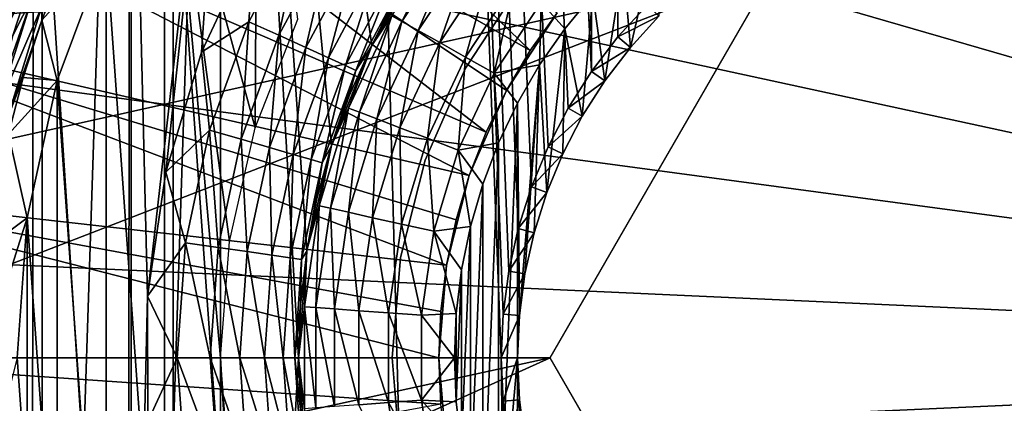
# Model space of a CAD drawing. Header units: millimetres. Extents: x -60 to 60, y -60 to 60.
# Tile 313 of 367: x 48.86 to 52.01, y -0.15 to 1.08. Entities that reach past the tile are written whole.
import ezdxf

# ---------------------------------------------------------------- set-up
doc = ezdxf.new("R2010")
doc.units = ezdxf.units.MM
doc.header["$LTSCALE"] = 81.481481
for name, color, linetype in [('142', 7, 'CONTINUOUS'), ('143', 7, 'CONTINUOUS'), ('144', 7, 'CONTINUOUS'), ('191', 7, 'CONTINUOUS'), ('194', 7, 'CONTINUOUS'), ('209', 7, 'CONTINUOUS'), ('210', 7, 'CONTINUOUS'), ('229', 7, 'CONTINUOUS'), ('232', 7, 'CONTINUOUS'), ('236', 7, 'CONTINUOUS'), ('241', 7, 'CONTINUOUS'), ('246', 7, 'CONTINUOUS'), ('292', 7, 'CONTINUOUS'), ('293', 7, 'CONTINUOUS'), ('3', 7, 'CONTINUOUS'), ('324', 7, 'CONTINUOUS'), ('325', 7, 'CONTINUOUS'), ('326', 7, 'CONTINUOUS'), ('327', 7, 'CONTINUOUS'), ('328', 7, 'CONTINUOUS'), ('330', 7, 'CONTINUOUS'), ('331', 7, 'CONTINUOUS'), ('87', 7, 'CONTINUOUS')]:
    doc.layers.add(name, color=color, linetype=linetype)

msp = doc.modelspace()

# ---------------------------------------------------------------- linework, layer by layer
at = {"layer": '142', "color": 7, "linetype": 'Continuous', "true_color": 0xf5f5f5}
for points in [[(49.6177, 2.0643, 16.8), (49.3482, 1.7042, 16.8), (49.6111, 0.7369, 16.8), (49.6177, 2.0643, 16.8)], [(49.7476, 1.0847, 16.8), (49.6177, 2.0643, 16.8), (49.6111, 0.7369, 16.8), (49.7476, 1.0847, 16.8)], [(49.1326, 1.3095, 16.8), (49.3482, -1.7042, 16.8), (49.3482, 1.7042, 16.8), (49.1326, 1.3095, 16.8)], [(49.6111, 0.7369, 16.8), (49.3482, 1.7042, 16.8), (49.5279, 0.3726, 16.8), (49.6111, 0.7369, 16.8)], [(49.5279, 0.3726, 16.8), (49.3482, 1.7042, 16.8), (49.5, 0, 16.8), (49.5279, 0.3726, 16.8)], [(49.3482, 1.7042, 16.8), (49.6177, -2.0643, 16.8), (49.5, 0, 16.8), (49.3482, 1.7042, 16.8)], [(49.3482, -1.7042, 16.8), (49.6177, -2.0643, 16.8), (49.3482, 1.7042, 16.8), (49.3482, -1.7042, 16.8)], [(48.9755, 0.8881, 16.8), (49.1326, -1.3095, 16.8), (49.1326, 1.3095, 16.8), (48.9755, 0.8881, 16.8)], [(49.1326, -1.3095, 16.8), (49.3482, -1.7042, 16.8), (49.1326, 1.3095, 16.8), (49.1326, -1.3095, 16.8)], [(48.8799, 0.4486, 16.8), (48.9755, -0.8881, 16.8), (48.9755, 0.8881, 16.8), (48.8799, 0.4486, 16.8)], [(48.9755, -0.8881, 16.8), (49.1326, -1.3095, 16.8), (48.9755, 0.8881, 16.8), (48.9755, -0.8881, 16.8)], [(48.8478, 0, 16.8), (48.8799, -0.4486, 16.8), (48.8799, 0.4486, 16.8), (48.8478, 0, 16.8)], [(48.8799, -0.4486, 16.8), (48.9755, -0.8881, 16.8), (48.8799, 0.4486, 16.8), (48.8799, -0.4486, 16.8)], [(49.5, 0, 16.8), (49.6177, -2.0643, 16.8), (49.5279, -0.3726, 16.8), (49.5, 0, 16.8)]]:
    msp.add_3dface(points, dxfattribs=at)
at = {"layer": '143', "color": 7, "linetype": 'Continuous', "true_color": 0xf5f5f5}
for points in [[(48.927, 1.0822, 13.7706), (49.1326, 1.3095, 16.8), (49.0002, 1.2674, 13.8121), (48.927, 1.0822, 13.7706)], [(48.9755, 0.8881, 16.8), (49.1326, 1.3095, 16.8), (48.927, 1.0822, 13.7706), (48.9755, 0.8881, 16.8)], [(48.8668, 0.8979, 13.7342), (48.9755, 0.8881, 16.8), (48.927, 1.0822, 13.7706), (48.8668, 0.8979, 13.7342)], [(48.8192, 0.716, 13.7037), (48.9755, 0.8881, 16.8), (48.8668, 0.8979, 13.7342), (48.8192, 0.716, 13.7037)], [(48.8799, 0.4486, 16.8), (48.9755, 0.8881, 16.8), (48.8192, 0.716, 13.7037), (48.8799, 0.4486, 16.8)], [(48.7578, 0.3573, 13.6617), (48.8799, 0.4486, 16.8), (48.8192, 0.716, 13.7037), (48.7578, 0.3573, 13.6617)], [(48.8478, 0, 16.8), (48.8799, 0.4486, 16.8), (48.7377, 0, 13.6472), (48.8478, 0, 16.8)], [(48.7377, 0, 13.6472), (48.8799, 0.4486, 16.8), (48.7578, 0.3573, 13.6617), (48.7377, 0, 13.6472)]]:
    msp.add_3dface(points, dxfattribs=at)
at = {"layer": '144', "color": 7, "linetype": 'Continuous', "true_color": 0xf5f5f5}
msp.add_3dface([(48.8799, -0.4486, 16.8), (48.8478, 0, 16.8), (48.7574, -0.3533, 13.6614), (48.8799, -0.4486, 16.8)], dxfattribs=at)
at = {"layer": '191', "color": 7, "linetype": 'Continuous', "true_color": 0xf5f5f5}
for points in [[(48.6932, 0.936, 13.2089), (48.9051, 1.5255, 13.3939), (48.8492, 1.5436, 13.2089), (48.6932, 0.936, 13.2089)], [(48.751, 0.925, 13.3939), (48.9051, 1.5255, 13.3939), (48.6932, 0.936, 13.2089), (48.751, 0.925, 13.3939)], [(48.751, 0.925, 13.3939), (48.9696, 1.4195, 13.5639), (48.9051, 1.5255, 13.3939), (48.751, 0.925, 13.3939)], [(48.903, 1.2469, 13.5388), (48.9696, 1.4195, 13.5639), (48.751, 0.925, 13.3939), (48.903, 1.2469, 13.5388)], [(48.8336, 1.0329, 13.5108), (48.903, 1.2469, 13.5388), (48.751, 0.925, 13.3939), (48.8336, 1.0329, 13.5108)]]:
    msp.add_3dface(points, dxfattribs=at)
at = {"layer": '194', "color": 7, "linetype": 'Continuous', "true_color": 0xf5f5f5}
for points in [[(48.927, 1.0822, 13.7706), (49.0002, 1.2674, 13.8121), (48.9252, 1.1232, 13.6683), (48.927, 1.0822, 13.7706)], [(48.903, 1.2469, 13.5388), (48.8336, 1.0329, 13.5108), (48.8972, 1.1597, 13.5688), (48.903, 1.2469, 13.5388)], [(48.8972, 1.1597, 13.5688), (48.7789, 0.8219, 13.4871), (48.7811, 0.7913, 13.5008), (48.8972, 1.1597, 13.5688)], [(48.8336, 1.0329, 13.5108), (48.7789, 0.8219, 13.4871), (48.8972, 1.1597, 13.5688), (48.8336, 1.0329, 13.5108)], [(48.8972, 1.1597, 13.5688), (48.7811, 0.7913, 13.5008), (48.9252, 1.1232, 13.6683), (48.8972, 1.1597, 13.5688)], [(48.9252, 1.1232, 13.6683), (48.7811, 0.7913, 13.5008), (48.8139, 0.7616, 13.6012), (48.9252, 1.1232, 13.6683)], [(48.927, 1.0822, 13.7706), (48.9252, 1.1232, 13.6683), (48.8139, 0.7616, 13.6012), (48.927, 1.0822, 13.7706)], [(48.8668, 0.8979, 13.7342), (48.927, 1.0822, 13.7706), (48.8139, 0.7616, 13.6012), (48.8668, 0.8979, 13.7342)], [(48.8192, 0.716, 13.7037), (48.8668, 0.8979, 13.7342), (48.8139, 0.7616, 13.6012), (48.8192, 0.716, 13.7037)]]:
    msp.add_3dface(points, dxfattribs=at)
at = {"layer": '209', "color": 151, "linetype": 'Continuous', "true_color": 0x7dbfed}
for points in [[(47.7624, 31.017, 28.5), (49.3203, -28.4747, 28.5), (49.3203, 28.4747, 28.5), (47.7624, 31.017, 28.5)], [(47.7624, -31.017, 28.5), (49.3203, -28.4747, 28.5), (47.7624, 31.017, 28.5), (47.7624, -31.017, 28.5)], [(50.4061, 0.1394, 28.5), (50.4243, 0.2778, 28.5), (49.3203, 28.4747, 28.5), (50.4061, 0.1394, 28.5)], [(50.4243, 0.2778, 28.5), (50.4545, 0.4141, 28.5), (49.3203, 28.4747, 28.5), (50.4243, 0.2778, 28.5)], [(50.4545, 0.4141, 28.5), (50.4965, 0.5472, 28.5), (49.3203, 28.4747, 28.5), (50.4545, 0.4141, 28.5)], [(50.4965, 0.5472, 28.5), (50.5499, 0.6762, 28.5), (49.3203, 28.4747, 28.5), (50.4965, 0.5472, 28.5)], [(50.5499, 0.6762, 28.5), (50.6144, 0.8, 28.5), (49.3203, 28.4747, 28.5), (50.5499, 0.6762, 28.5)], [(49.3203, 28.4747, 28.5), (50.6894, 0.9177, 28.5), (50.7429, 25.8545, 28.5), (49.3203, 28.4747, 28.5)], [(50.6144, 0.8, 28.5), (50.6894, 0.9177, 28.5), (49.3203, 28.4747, 28.5), (50.6144, 0.8, 28.5)], [(49.3203, -28.4747, 28.5), (50.7429, -25.8545, 28.5), (49.3203, 28.4747, 28.5), (49.3203, -28.4747, 28.5)], [(50.7429, -25.8545, 28.5), (50.4, 0, 28.5), (49.3203, 28.4747, 28.5), (50.7429, -25.8545, 28.5)], [(50.4, 0, 28.5), (50.4061, 0.1394, 28.5), (49.3203, 28.4747, 28.5), (50.4, 0, 28.5)], [(50.6894, 0.9177, 28.5), (50.7743, 1.0285, 28.5), (50.7429, 25.8545, 28.5), (50.6894, 0.9177, 28.5)], [(50.7743, 1.0285, 28.5), (50.8686, 1.1314, 28.5), (50.7429, 25.8545, 28.5), (50.7743, 1.0285, 28.5)], [(50.4061, -0.1394, 28.5), (50.4, 0, 28.5), (50.7429, -25.8545, 28.5), (50.4061, -0.1394, 28.5)], [(50.4243, -0.2778, 28.5), (50.4061, -0.1394, 28.5), (50.7429, -25.8545, 28.5), (50.4243, -0.2778, 28.5)]]:
    msp.add_3dface(points, dxfattribs=at)
at = {"layer": '210', "color": 151, "linetype": 'Continuous', "true_color": 0x7dbfed}
for points in [[(50.8975, 1.359, 25.5), (50.8144, 0.9948, 25.5), (50.7914, 1.2656, 25.5), (50.8975, 1.359, 25.5)], [(50.9057, 1.0943, 25.5), (50.8144, 0.9948, 25.5), (50.8975, 1.359, 25.5), (50.9057, 1.0943, 25.5)], [(50.7914, 1.2656, 25.5), (50.7322, 0.8877, 25.5), (50.6931, 1.1638, 25.5), (50.7914, 1.2656, 25.5)], [(50.8144, 0.9948, 25.5), (50.7322, 0.8877, 25.5), (50.7914, 1.2656, 25.5), (50.8144, 0.9948, 25.5)], [(50.6931, 1.1638, 25.5), (50.6597, 0.7738, 25.5), (50.6034, 1.0545, 25.5), (50.6931, 1.1638, 25.5)], [(50.7322, 0.8877, 25.5), (50.6597, 0.7738, 25.5), (50.6931, 1.1638, 25.5), (50.7322, 0.8877, 25.5)], [(50.6034, 1.0545, 25.5), (50.5457, 0.5293, 25.5), (50.5228, 0.9383, 25.5), (50.6034, 1.0545, 25.5)], [(50.5974, 0.654, 25.5), (50.5457, 0.5293, 25.5), (50.6034, 1.0545, 25.5), (50.5974, 0.654, 25.5)], [(50.6597, 0.7738, 25.5), (50.5974, 0.654, 25.5), (50.6034, 1.0545, 25.5), (50.6597, 0.7738, 25.5)], [(50.5228, 0.9383, 25.5), (50.4583, 0.1349, 25.5), (50.4519, 0.8159, 25.5), (50.5228, 0.9383, 25.5)], [(50.4759, 0.2687, 25.5), (50.4583, 0.1349, 25.5), (50.5228, 0.9383, 25.5), (50.4759, 0.2687, 25.5)], [(50.5051, 0.4005, 25.5), (50.4759, 0.2687, 25.5), (50.5228, 0.9383, 25.5), (50.5051, 0.4005, 25.5)], [(50.5457, 0.5293, 25.5), (50.5051, 0.4005, 25.5), (50.5228, 0.9383, 25.5), (50.5457, 0.5293, 25.5)], [(50.4519, 0.8159, 25.5), (50.4519, 0, 25.5), (50.391, -0.6883, 25.5), (50.4519, 0.8159, 25.5)], [(50.391, 0.6883, 25.5), (50.4519, 0.8159, 25.5), (50.391, -0.6883, 25.5), (50.391, 0.6883, 25.5)], [(50.4519, 0.8159, 25.5), (50.4524, 0, 25.5), (50.4519, 0, 25.5), (50.4519, 0.8159, 25.5)], [(50.4583, 0.1349, 25.5), (50.4524, 0, 25.5), (50.4519, 0.8159, 25.5), (50.4583, 0.1349, 25.5)], [(50.3407, -0.5561, 25.5), (50.391, 0.6883, 25.5), (50.391, -0.6883, 25.5), (50.3407, -0.5561, 25.5)], [(50.3407, 0.5561, 25.5), (50.391, 0.6883, 25.5), (50.3407, -0.5561, 25.5), (50.3407, 0.5561, 25.5)], [(50.3012, 0.4203, 25.5), (50.3407, 0.5561, 25.5), (50.3012, -0.4203, 25.5), (50.3012, 0.4203, 25.5)], [(50.3012, -0.4203, 25.5), (50.3407, 0.5561, 25.5), (50.3407, -0.5561, 25.5), (50.3012, -0.4203, 25.5)], [(50.2728, -0.2817, 25.5), (50.3012, 0.4203, 25.5), (50.3012, -0.4203, 25.5), (50.2728, -0.2817, 25.5)], [(50.2728, 0.2817, 25.5), (50.3012, 0.4203, 25.5), (50.2728, -0.2817, 25.5), (50.2728, 0.2817, 25.5)], [(50.2557, -0.1413, 25.5), (50.2728, 0.2817, 25.5), (50.2728, -0.2817, 25.5), (50.2557, -0.1413, 25.5)], [(50.2557, 0.1413, 25.5), (50.2728, 0.2817, 25.5), (50.2557, -0.1413, 25.5), (50.2557, 0.1413, 25.5)], [(50.25, 0, 25.5), (50.2557, 0.1413, 25.5), (50.2557, -0.1413, 25.5), (50.25, 0, 25.5)], [(50.4519, -0.8159, 25.5), (50.391, -0.6883, 25.5), (50.4519, 0, 25.5), (50.4519, -0.8159, 25.5)], [(50.4519, -0.8159, 25.5), (50.4519, 0, 25.5), (50.4524, 0, 25.5), (50.4519, -0.8159, 25.5)], [(50.4524, 0, 25.5), (50.4583, -0.1349, 25.5), (50.4519, -0.8159, 25.5), (50.4524, 0, 25.5)], [(50.4583, -0.1349, 25.5), (50.4759, -0.2687, 25.5), (50.4519, -0.8159, 25.5), (50.4583, -0.1349, 25.5)]]:
    msp.add_3dface(points, dxfattribs=at)
at = {"layer": '229', "color": 151, "linetype": 'Continuous', "true_color": 0x7dbfed}
for points in [[(48.9277, -4.3483, 17.3), (49.2134, 4.3764, 17.3), (49.2134, -4.3764, 17.3), (48.9277, -4.3483, 17.3)], [(48.9277, 4.3483, 17.3), (49.2134, 4.3764, 17.3), (48.9277, -4.3483, 17.3), (48.9277, 4.3483, 17.3)], [(49.2134, -4.3764, 17.3), (49.5, 4.3858, 17.3), (49.5, -4.3858, 17.3), (49.2134, -4.3764, 17.3)], [(49.2134, 4.3764, 17.3), (49.5, 4.3858, 17.3), (49.2134, -4.3764, 17.3), (49.2134, 4.3764, 17.3)], [(49.9846, 1.0004, 17.3), (49.5, 4.3858, 17.3), (50.1614, 1.297, 17.3), (49.9846, 1.0004, 17.3)], [(49.8553, 0.6803, 17.3), (49.5, 4.3858, 17.3), (49.9846, 1.0004, 17.3), (49.8553, 0.6803, 17.3)], [(49.7765, 0.3442, 17.3), (49.5, 4.3858, 17.3), (49.8553, 0.6803, 17.3), (49.7765, 0.3442, 17.3)], [(49.75, 0, 17.3), (49.5, 4.3858, 17.3), (49.7765, 0.3442, 17.3), (49.75, 0, 17.3)], [(49.5, -4.3858, 17.3), (49.5, 4.3858, 17.3), (49.75, 0, 17.3), (49.5, -4.3858, 17.3)], [(48.6446, -4.3016, 17.3), (48.9277, 4.3483, 17.3), (48.9277, -4.3483, 17.3), (48.6446, -4.3016, 17.3)], [(48.6446, 4.3016, 17.3), (48.9277, 4.3483, 17.3), (48.6446, -4.3016, 17.3), (48.6446, 4.3016, 17.3)], [(49.7765, -0.3442, 17.3), (49.5, -4.3858, 17.3), (49.75, 0, 17.3), (49.7765, -0.3442, 17.3)]]:
    msp.add_3dface(points, dxfattribs=at)
at = {"layer": '232', "color": 151, "linetype": 'Continuous', "true_color": 0x7dbfed}
for points in [[(49.9846, 1.0004, 25), (50.1589, 1.2934, 23.5634), (50.1614, 1.297, 25), (49.9846, 1.0004, 25)], [(49.9846, 1.0004, 17.3), (50.1614, 1.297, 17.3), (49.9846, 1.0004, 18.9358), (49.9846, 1.0004, 17.3)], [(49.9846, 1.0004, 18.9358), (50.1614, 1.297, 17.3), (50.1614, 1.297, 18.9358), (49.9846, 1.0004, 18.9358)], [(50.0652, 1.1485, 23.5614), (50.1589, 1.2934, 23.5634), (49.9846, 1.0004, 25), (50.0652, 1.1485, 23.5614)], [(49.9829, 0.9969, 23.5596), (50.0652, 1.1485, 23.5614), (49.9846, 1.0004, 25), (49.9829, 0.9969, 23.5596)], [(49.8553, 0.6803, 25), (49.9829, 0.9969, 23.5596), (49.9846, 1.0004, 25), (49.8553, 0.6803, 25)], [(49.8553, 0.6803, 17.3), (49.9846, 1.0004, 17.3), (49.8553, 0.6803, 18.9358), (49.8553, 0.6803, 17.3)], [(49.8553, 0.6803, 18.9358), (49.9846, 1.0004, 17.3), (49.9846, 1.0004, 18.9358), (49.8553, 0.6803, 18.9358)], [(49.9124, 0.8394, 23.5581), (49.9829, 0.9969, 23.5596), (49.8553, 0.6803, 25), (49.9124, 0.8394, 23.5581)], [(49.8542, 0.6769, 23.5569), (49.9124, 0.8394, 23.5581), (49.8553, 0.6803, 25), (49.8542, 0.6769, 23.5569)], [(49.7765, 0.3442, 25), (49.8542, 0.6769, 23.5569), (49.8553, 0.6803, 25), (49.7765, 0.3442, 25)], [(49.7765, 0.3442, 17.3), (49.8553, 0.6803, 17.3), (49.7765, 0.3442, 18.9358), (49.7765, 0.3442, 17.3)], [(49.7765, 0.3442, 18.9358), (49.8553, 0.6803, 17.3), (49.8553, 0.6803, 18.9358), (49.7765, 0.3442, 18.9358)], [(49.8087, 0.5105, 23.5559), (49.8542, 0.6769, 23.5569), (49.7765, 0.3442, 25), (49.8087, 0.5105, 23.5559)], [(49.776, 0.3411, 23.5552), (49.8087, 0.5105, 23.5559), (49.7765, 0.3442, 25), (49.776, 0.3411, 23.5552)], [(49.75, 0, 25), (49.776, 0.3411, 23.5552), (49.7765, 0.3442, 25), (49.75, 0, 25)], [(49.75, 0, 17.3), (49.7765, 0.3442, 17.3), (49.75, 0, 18.9358), (49.75, 0, 17.3)], [(49.75, 0, 18.9358), (49.7765, 0.3442, 17.3), (49.7765, 0.3442, 18.9358), (49.75, 0, 18.9358)], [(49.7564, 0.1697, 23.5548), (49.776, 0.3411, 23.5552), (49.75, 0, 25), (49.7564, 0.1697, 23.5548)], [(49.75, -0.0028, 23.5547), (49.7564, 0.1697, 23.5548), (49.75, 0, 25), (49.75, -0.0028, 23.5547)], [(49.7765, -0.3442, 25), (49.75, -0.0028, 23.5547), (49.75, 0, 25), (49.7765, -0.3442, 25)], [(49.7765, -0.3442, 17.3), (49.75, 0, 17.3), (49.7765, -0.3442, 18.9358), (49.7765, -0.3442, 17.3)], [(49.7765, -0.3442, 18.9358), (49.75, 0, 17.3), (49.75, 0, 18.9358), (49.7765, -0.3442, 18.9358)], [(49.7568, -0.1752, 23.5548), (49.75, -0.0028, 23.5547), (49.7765, -0.3442, 25), (49.7568, -0.1752, 23.5548)]]:
    msp.add_3dface(points, dxfattribs=at)
at = {"layer": '236', "color": 151, "linetype": 'Continuous', "true_color": 0x7dbfed}
for points in [[(49.2092, 2.5145, 23.0539), (49.5683, 2.8621, 23.0601), (49.2658, 0.1974, 23.0549), (49.2092, 2.5145, 23.0539)], [(49.2658, 0.1974, 23.0549), (49.5683, 2.8621, 23.0601), (49.3238, 0.5946, 23.0559), (49.2658, 0.1974, 23.0549)], [(49.3238, 0.5946, 23.0559), (49.5683, 2.8621, 23.0601), (49.4389, 0.9791, 23.0579), (49.3238, 0.5946, 23.0559)], [(49.4389, 0.9791, 23.0579), (49.5683, 2.8621, 23.0601), (49.6089, 1.3428, 23.0609), (49.4389, 0.9791, 23.0579)], [(48.8995, 2.1221, 23.0485), (49.2092, 2.5145, 23.0539), (49.2027, -2.5072, 23.0538), (48.8995, 2.1221, 23.0485)], [(49.2027, -2.5072, 23.0538), (49.2092, 2.5145, 23.0539), (49.2658, 0.1974, 23.0549), (49.2027, -2.5072, 23.0538)], [(48.6447, 1.6921, 23.044), (48.8995, 2.1221, 23.0485), (48.894, -2.1141, 23.0484), (48.6447, 1.6921, 23.044)], [(48.894, -2.1141, 23.0484), (48.8995, 2.1221, 23.0485), (49.2027, -2.5072, 23.0538), (48.894, -2.1141, 23.0484)], [(48.6403, -1.6834, 23.0439), (48.6447, 1.6921, 23.044), (48.894, -2.1141, 23.0484), (48.6403, -1.6834, 23.0439)], [(49.2663, -0.2041, 23.0549), (49.2027, -2.5072, 23.0538), (49.2658, 0.1974, 23.0549), (49.2663, -0.2041, 23.0549)]]:
    msp.add_3dface(points, dxfattribs=at)
at = {"layer": '241', "color": 151, "linetype": 'Continuous', "true_color": 0x7dbfed}
for points in [[(49.6089, 1.3428, 23.0609), (49.7644, 1.4024, 23.0744), (49.5906, 1.0766, 23.0713), (49.6089, 1.3428, 23.0609)], [(49.7644, 1.4024, 23.0744), (49.6871, 1.0334, 23.1082), (49.5906, 1.0766, 23.0713), (49.7644, 1.4024, 23.0744)], [(49.8539, 1.346, 23.1114), (49.6871, 1.0334, 23.1082), (49.7644, 1.4024, 23.0744), (49.8539, 1.346, 23.1114)], [(49.4389, 0.9791, 23.0579), (49.6089, 1.3428, 23.0609), (49.5906, 1.0766, 23.0713), (49.4389, 0.9791, 23.0579)], [(49.8539, 1.346, 23.1114), (49.7736, 0.9944, 23.1678), (49.6871, 1.0334, 23.1082), (49.8539, 1.346, 23.1114)], [(49.9341, 1.2953, 23.171), (49.7736, 0.9944, 23.1678), (49.8539, 1.346, 23.1114), (49.9341, 1.2953, 23.171)], [(49.9341, 1.2953, 23.171), (49.8457, 0.9616, 23.247), (49.7736, 0.9944, 23.1678), (49.9341, 1.2953, 23.171)], [(50.0009, 1.2527, 23.2502), (49.8457, 0.9616, 23.247), (49.9341, 1.2953, 23.171), (50.0009, 1.2527, 23.2502)], [(50.0009, 1.2527, 23.2502), (49.8999, 0.9368, 23.3419), (49.8457, 0.9616, 23.247), (50.0009, 1.2527, 23.2502)], [(50.051, 1.2203, 23.345), (49.8999, 0.9368, 23.3419), (50.0009, 1.2527, 23.2502), (50.051, 1.2203, 23.345)], [(50.051, 1.2203, 23.345), (49.9334, 0.921, 23.4476), (49.8999, 0.9368, 23.3419), (50.051, 1.2203, 23.345)], [(50.0819, 1.1999, 23.4507), (49.9334, 0.921, 23.4476), (50.051, 1.2203, 23.345), (50.0819, 1.1999, 23.4507)], [(50.0819, 1.1999, 23.4507), (49.9829, 0.9969, 23.5596), (49.9334, 0.921, 23.4476), (50.0819, 1.1999, 23.4507)], [(50.0652, 1.1485, 23.5614), (49.9829, 0.9969, 23.5596), (50.0819, 1.1999, 23.4507), (50.0652, 1.1485, 23.5614)], [(49.4389, 0.9791, 23.0579), (49.5906, 1.0766, 23.0713), (49.4639, 0.7297, 23.069), (49.4389, 0.9791, 23.0579)], [(49.5906, 1.0766, 23.0713), (49.5655, 0.7004, 23.1059), (49.4639, 0.7297, 23.069), (49.5906, 1.0766, 23.0713)], [(49.6871, 1.0334, 23.1082), (49.5655, 0.7004, 23.1059), (49.5906, 1.0766, 23.0713), (49.6871, 1.0334, 23.1082)], [(49.6871, 1.0334, 23.1082), (49.6566, 0.674, 23.1655), (49.5655, 0.7004, 23.1059), (49.6871, 1.0334, 23.1082)], [(49.7736, 0.9944, 23.1678), (49.6566, 0.674, 23.1655), (49.6871, 1.0334, 23.1082), (49.7736, 0.9944, 23.1678)], [(49.3238, 0.5946, 23.0559), (49.4389, 0.9791, 23.0579), (49.4639, 0.7297, 23.069), (49.3238, 0.5946, 23.0559)], [(49.7736, 0.9944, 23.1678), (49.7327, 0.6518, 23.2447), (49.6566, 0.674, 23.1655), (49.7736, 0.9944, 23.1678)], [(49.8457, 0.9616, 23.247), (49.7327, 0.6518, 23.2447), (49.7736, 0.9944, 23.1678), (49.8457, 0.9616, 23.247)], [(49.9829, 0.9969, 23.5596), (49.9124, 0.8394, 23.5581), (49.9334, 0.921, 23.4476), (49.9829, 0.9969, 23.5596)], [(49.8457, 0.9616, 23.247), (49.7899, 0.6349, 23.3396), (49.7327, 0.6518, 23.2447), (49.8457, 0.9616, 23.247)], [(49.8999, 0.9368, 23.3419), (49.7899, 0.6349, 23.3396), (49.8457, 0.9616, 23.247), (49.8999, 0.9368, 23.3419)], [(49.8999, 0.9368, 23.3419), (49.8253, 0.6242, 23.4453), (49.7899, 0.6349, 23.3396), (49.8999, 0.9368, 23.3419)], [(49.9334, 0.921, 23.4476), (49.8253, 0.6242, 23.4453), (49.8999, 0.9368, 23.3419), (49.9334, 0.921, 23.4476)], [(49.9334, 0.921, 23.4476), (49.8542, 0.6769, 23.5569), (49.8253, 0.6242, 23.4453), (49.9334, 0.921, 23.4476)], [(49.9124, 0.8394, 23.5581), (49.8542, 0.6769, 23.5569), (49.9334, 0.921, 23.4476), (49.9124, 0.8394, 23.5581)], [(49.3238, 0.5946, 23.0559), (49.4639, 0.7297, 23.069), (49.3868, 0.3685, 23.0676), (49.3238, 0.5946, 23.0559)], [(49.4639, 0.7297, 23.069), (49.4915, 0.3537, 23.1045), (49.3868, 0.3685, 23.0676), (49.4639, 0.7297, 23.069)], [(49.5655, 0.7004, 23.1059), (49.4915, 0.3537, 23.1045), (49.4639, 0.7297, 23.069), (49.5655, 0.7004, 23.1059)], [(49.5655, 0.7004, 23.1059), (49.5855, 0.3403, 23.1641), (49.4915, 0.3537, 23.1045), (49.5655, 0.7004, 23.1059)], [(49.6566, 0.674, 23.1655), (49.5855, 0.3403, 23.1641), (49.5655, 0.7004, 23.1059), (49.6566, 0.674, 23.1655)], [(49.6566, 0.674, 23.1655), (49.6639, 0.3291, 23.2433), (49.5855, 0.3403, 23.1641), (49.6566, 0.674, 23.1655)], [(49.7327, 0.6518, 23.2447), (49.6639, 0.3291, 23.2433), (49.6566, 0.674, 23.1655), (49.7327, 0.6518, 23.2447)], [(49.8542, 0.6769, 23.5569), (49.8087, 0.5105, 23.5559), (49.8253, 0.6242, 23.4453), (49.8542, 0.6769, 23.5569)], [(49.7327, 0.6518, 23.2447), (49.7229, 0.3206, 23.3382), (49.6639, 0.3291, 23.2433), (49.7327, 0.6518, 23.2447)], [(49.7899, 0.6349, 23.3396), (49.7229, 0.3206, 23.3382), (49.7327, 0.6518, 23.2447), (49.7899, 0.6349, 23.3396)], [(49.7899, 0.6349, 23.3396), (49.7595, 0.3152, 23.4439), (49.7229, 0.3206, 23.3382), (49.7899, 0.6349, 23.3396)], [(49.8253, 0.6242, 23.4453), (49.7595, 0.3152, 23.4439), (49.7899, 0.6349, 23.3396), (49.8253, 0.6242, 23.4453)], [(49.8253, 0.6242, 23.4453), (49.776, 0.3411, 23.5552), (49.7595, 0.3152, 23.4439), (49.8253, 0.6242, 23.4453)], [(49.8087, 0.5105, 23.5559), (49.776, 0.3411, 23.5552), (49.8253, 0.6242, 23.4453), (49.8087, 0.5105, 23.5559)], [(49.2658, 0.1974, 23.0549), (49.3238, 0.5946, 23.0559), (49.3868, 0.3685, 23.0676), (49.2658, 0.1974, 23.0549)], [(49.2658, 0.1974, 23.0549), (49.3868, 0.3685, 23.0676), (49.361, 0, 23.0671), (49.2658, 0.1974, 23.0549)], [(49.3868, 0.3685, 23.0676), (49.4667, 0, 23.1041), (49.361, 0, 23.0671), (49.3868, 0.3685, 23.0676)], [(49.4915, 0.3537, 23.1045), (49.4667, 0, 23.1041), (49.3868, 0.3685, 23.0676), (49.4915, 0.3537, 23.1045)], [(49.4915, 0.3537, 23.1045), (49.5616, 0, 23.1636), (49.4667, 0, 23.1041), (49.4915, 0.3537, 23.1045)], [(49.5855, 0.3403, 23.1641), (49.5616, 0, 23.1636), (49.4915, 0.3537, 23.1045), (49.5855, 0.3403, 23.1641)], [(49.5855, 0.3403, 23.1641), (49.6409, 0, 23.2428), (49.5616, 0, 23.1636), (49.5855, 0.3403, 23.1641)], [(49.6639, 0.3291, 23.2433), (49.6409, 0, 23.2428), (49.5855, 0.3403, 23.1641), (49.6639, 0.3291, 23.2433)], [(49.6639, 0.3291, 23.2433), (49.7005, 0, 23.3377), (49.6409, 0, 23.2428), (49.6639, 0.3291, 23.2433)], [(49.7229, 0.3206, 23.3382), (49.7005, 0, 23.3377), (49.6639, 0.3291, 23.2433), (49.7229, 0.3206, 23.3382)], [(49.7229, 0.3206, 23.3382), (49.7375, 0, 23.4434), (49.7005, 0, 23.3377), (49.7229, 0.3206, 23.3382)], [(49.7595, 0.3152, 23.4439), (49.7375, 0, 23.4434), (49.7229, 0.3206, 23.3382), (49.7595, 0.3152, 23.4439)], [(49.776, 0.3411, 23.5552), (49.7564, 0.1697, 23.5548), (49.7595, 0.3152, 23.4439), (49.776, 0.3411, 23.5552)], [(49.7595, 0.3152, 23.4439), (49.7564, 0.1697, 23.5548), (49.7375, 0, 23.4434), (49.7595, 0.3152, 23.4439)], [(49.2663, -0.2041, 23.0549), (49.2658, 0.1974, 23.0549), (49.361, 0, 23.0671), (49.2663, -0.2041, 23.0549)], [(49.7564, 0.1697, 23.5548), (49.75, -0.0028, 23.5547), (49.7375, 0, 23.4434), (49.7564, 0.1697, 23.5548)], [(49.2663, -0.2041, 23.0549), (49.361, 0, 23.0671), (49.3868, -0.3685, 23.0676), (49.2663, -0.2041, 23.0549)], [(49.361, 0, 23.0671), (49.4915, -0.3537, 23.1045), (49.3868, -0.3685, 23.0676), (49.361, 0, 23.0671)], [(49.4667, 0, 23.1041), (49.4915, -0.3537, 23.1045), (49.361, 0, 23.0671), (49.4667, 0, 23.1041)], [(49.4667, 0, 23.1041), (49.5855, -0.3403, 23.1641), (49.4915, -0.3537, 23.1045), (49.4667, 0, 23.1041)], [(49.5616, 0, 23.1636), (49.5855, -0.3403, 23.1641), (49.4667, 0, 23.1041), (49.5616, 0, 23.1636)], [(49.5616, 0, 23.1636), (49.6639, -0.3291, 23.2433), (49.5855, -0.3403, 23.1641), (49.5616, 0, 23.1636)], [(49.6409, 0, 23.2428), (49.6639, -0.3291, 23.2433), (49.5616, 0, 23.1636), (49.6409, 0, 23.2428)], [(49.6409, 0, 23.2428), (49.7229, -0.3206, 23.3382), (49.6639, -0.3291, 23.2433), (49.6409, 0, 23.2428)], [(49.7005, 0, 23.3377), (49.7229, -0.3206, 23.3382), (49.6409, 0, 23.2428), (49.7005, 0, 23.3377)], [(49.7005, 0, 23.3377), (49.7595, -0.3152, 23.4439), (49.7229, -0.3206, 23.3382), (49.7005, 0, 23.3377)], [(49.7375, 0, 23.4434), (49.7595, -0.3152, 23.4439), (49.7005, 0, 23.3377), (49.7375, 0, 23.4434)], [(49.7375, 0, 23.4434), (49.7568, -0.1752, 23.5548), (49.7595, -0.3152, 23.4439), (49.7375, 0, 23.4434)], [(49.75, -0.0028, 23.5547), (49.7568, -0.1752, 23.5548), (49.7375, 0, 23.4434), (49.75, -0.0028, 23.5547)]]:
    msp.add_3dface(points, dxfattribs=at)
at = {"layer": '246', "color": 151, "linetype": 'Continuous', "true_color": 0x7dbfed}
for points in [[(50.2299, 1.3688, 25.1107), (50.0815, 1.0781, 25.2165), (50.0493, 1.0962, 25.1107), (50.2299, 1.3688, 25.1107)], [(50.2591, 1.3462, 25.2165), (50.0815, 1.0781, 25.2165), (50.2299, 1.3688, 25.1107), (50.2591, 1.3462, 25.2165)], [(50.2591, 1.3462, 25.2165), (50.1334, 1.0489, 25.3115), (50.0815, 1.0781, 25.2165), (50.2591, 1.3462, 25.2165)], [(50.3062, 1.3098, 25.3115), (50.1334, 1.0489, 25.3115), (50.2591, 1.3462, 25.2165), (50.3062, 1.3098, 25.3115)], [(49.9846, 1.0004, 25), (50.1614, 1.297, 25), (50.0493, 1.0962, 25.1107), (49.9846, 1.0004, 25)], [(50.3062, 1.3098, 25.3115), (50.2025, 1.0101, 25.3908), (50.1334, 1.0489, 25.3115), (50.3062, 1.3098, 25.3115)], [(50.3689, 1.2613, 25.3908), (50.2025, 1.0101, 25.3908), (50.3062, 1.3098, 25.3115), (50.3689, 1.2613, 25.3908)], [(50.3689, 1.2613, 25.3908), (50.2852, 0.9636, 25.4504), (50.2025, 1.0101, 25.3908), (50.3689, 1.2613, 25.3908)], [(50.4439, 1.2033, 25.4504), (50.2852, 0.9636, 25.4504), (50.3689, 1.2613, 25.3908), (50.4439, 1.2033, 25.4504)], [(50.4439, 1.2033, 25.4504), (50.3774, 0.9118, 25.4875), (50.2852, 0.9636, 25.4504), (50.4439, 1.2033, 25.4504)], [(50.5276, 1.1386, 25.4875), (50.3774, 0.9118, 25.4875), (50.4439, 1.2033, 25.4504), (50.5276, 1.1386, 25.4875)], [(50.5276, 1.1386, 25.4875), (50.5228, 0.9383, 25.5), (50.3774, 0.9118, 25.4875), (50.5276, 1.1386, 25.4875)], [(50.6034, 1.0545, 25.5), (50.5228, 0.9383, 25.5), (50.5276, 1.1386, 25.4875), (50.6034, 1.0545, 25.5)], [(50.6931, 1.1638, 25.5), (50.6034, 1.0545, 25.5), (50.5276, 1.1386, 25.4875), (50.6931, 1.1638, 25.5)], [(50.0493, 1.0962, 25.1107), (49.9448, 0.7869, 25.2165), (49.9104, 0.8001, 25.1107), (50.0493, 1.0962, 25.1107)], [(49.9846, 1.0004, 25), (50.0493, 1.0962, 25.1107), (49.9104, 0.8001, 25.1107), (49.9846, 1.0004, 25)], [(50.0815, 1.0781, 25.2165), (49.9448, 0.7869, 25.2165), (50.0493, 1.0962, 25.1107), (50.0815, 1.0781, 25.2165)], [(50.0815, 1.0781, 25.2165), (50.0005, 0.7656, 25.3115), (49.9448, 0.7869, 25.2165), (50.0815, 1.0781, 25.2165)], [(50.1334, 1.0489, 25.3115), (50.0005, 0.7656, 25.3115), (50.0815, 1.0781, 25.2165), (50.1334, 1.0489, 25.3115)], [(50.1334, 1.0489, 25.3115), (50.0744, 0.7373, 25.3908), (50.0005, 0.7656, 25.3115), (50.1334, 1.0489, 25.3115)], [(50.2025, 1.0101, 25.3908), (50.0744, 0.7373, 25.3908), (50.1334, 1.0489, 25.3115), (50.2025, 1.0101, 25.3908)], [(49.8553, 0.6803, 25), (49.9846, 1.0004, 25), (49.9104, 0.8001, 25.1107), (49.8553, 0.6803, 25)], [(50.2025, 1.0101, 25.3908), (50.163, 0.7034, 25.4504), (50.0744, 0.7373, 25.3908), (50.2025, 1.0101, 25.3908)], [(50.2852, 0.9636, 25.4504), (50.163, 0.7034, 25.4504), (50.2025, 1.0101, 25.3908), (50.2852, 0.9636, 25.4504)], [(50.2852, 0.9636, 25.4504), (50.2618, 0.6656, 25.4875), (50.163, 0.7034, 25.4504), (50.2852, 0.9636, 25.4504)], [(50.3774, 0.9118, 25.4875), (50.2618, 0.6656, 25.4875), (50.2852, 0.9636, 25.4504), (50.3774, 0.9118, 25.4875)], [(50.5228, 0.9383, 25.5), (50.4519, 0.8159, 25.5), (50.3774, 0.9118, 25.4875), (50.5228, 0.9383, 25.5)], [(50.3774, 0.9118, 25.4875), (50.391, 0.6883, 25.5), (50.2618, 0.6656, 25.4875), (50.3774, 0.9118, 25.4875)], [(50.4519, 0.8159, 25.5), (50.391, 0.6883, 25.5), (50.3774, 0.9118, 25.4875), (50.4519, 0.8159, 25.5)], [(49.9104, 0.8001, 25.1107), (49.8521, 0.479, 25.2165), (49.8161, 0.487, 25.1107), (49.9104, 0.8001, 25.1107)], [(49.8553, 0.6803, 25), (49.9104, 0.8001, 25.1107), (49.8161, 0.487, 25.1107), (49.8553, 0.6803, 25)], [(49.9448, 0.7869, 25.2165), (49.8521, 0.479, 25.2165), (49.9104, 0.8001, 25.1107), (49.9448, 0.7869, 25.2165)], [(49.9448, 0.7869, 25.2165), (49.9102, 0.466, 25.3115), (49.8521, 0.479, 25.2165), (49.9448, 0.7869, 25.2165)], [(50.0005, 0.7656, 25.3115), (49.9102, 0.466, 25.3115), (49.9448, 0.7869, 25.2165), (50.0005, 0.7656, 25.3115)], [(50.0005, 0.7656, 25.3115), (49.9875, 0.4488, 25.3908), (49.9102, 0.466, 25.3115), (50.0005, 0.7656, 25.3115)], [(50.0744, 0.7373, 25.3908), (49.9875, 0.4488, 25.3908), (50.0005, 0.7656, 25.3115), (50.0744, 0.7373, 25.3908)], [(50.0744, 0.7373, 25.3908), (50.0801, 0.4281, 25.4504), (49.9875, 0.4488, 25.3908), (50.0744, 0.7373, 25.3908)], [(50.163, 0.7034, 25.4504), (50.0801, 0.4281, 25.4504), (50.0744, 0.7373, 25.3908), (50.163, 0.7034, 25.4504)], [(50.163, 0.7034, 25.4504), (50.1834, 0.4051, 25.4875), (50.0801, 0.4281, 25.4504), (50.163, 0.7034, 25.4504)], [(50.2618, 0.6656, 25.4875), (50.1834, 0.4051, 25.4875), (50.163, 0.7034, 25.4504), (50.2618, 0.6656, 25.4875)], [(49.7765, 0.3442, 25), (49.8553, 0.6803, 25), (49.8161, 0.487, 25.1107), (49.7765, 0.3442, 25)], [(50.2618, 0.6656, 25.4875), (50.3012, 0.4203, 25.5), (50.1834, 0.4051, 25.4875), (50.2618, 0.6656, 25.4875)], [(50.391, 0.6883, 25.5), (50.3407, 0.5561, 25.5), (50.2618, 0.6656, 25.4875), (50.391, 0.6883, 25.5)], [(50.3407, 0.5561, 25.5), (50.3012, 0.4203, 25.5), (50.2618, 0.6656, 25.4875), (50.3407, 0.5561, 25.5)], [(49.8161, 0.487, 25.1107), (49.8052, 0.1608, 25.2165), (49.7684, 0.1635, 25.1107), (49.8161, 0.487, 25.1107)], [(49.7765, 0.3442, 25), (49.8161, 0.487, 25.1107), (49.7684, 0.1635, 25.1107), (49.7765, 0.3442, 25)], [(49.8521, 0.479, 25.2165), (49.8052, 0.1608, 25.2165), (49.8161, 0.487, 25.1107), (49.8521, 0.479, 25.2165)], [(49.8521, 0.479, 25.2165), (49.8646, 0.1565, 25.3115), (49.8052, 0.1608, 25.2165), (49.8521, 0.479, 25.2165)], [(49.9102, 0.466, 25.3115), (49.8646, 0.1565, 25.3115), (49.8521, 0.479, 25.2165), (49.9102, 0.466, 25.3115)], [(49.9102, 0.466, 25.3115), (49.9436, 0.1507, 25.3908), (49.8646, 0.1565, 25.3115), (49.9102, 0.466, 25.3115)], [(49.9875, 0.4488, 25.3908), (49.9436, 0.1507, 25.3908), (49.9102, 0.466, 25.3115), (49.9875, 0.4488, 25.3908)], [(49.9875, 0.4488, 25.3908), (50.0382, 0.1437, 25.4504), (49.9436, 0.1507, 25.3908), (49.9875, 0.4488, 25.3908)], [(50.0801, 0.4281, 25.4504), (50.0382, 0.1437, 25.4504), (49.9875, 0.4488, 25.3908), (50.0801, 0.4281, 25.4504)], [(50.0801, 0.4281, 25.4504), (50.1437, 0.136, 25.4875), (50.0382, 0.1437, 25.4504), (50.0801, 0.4281, 25.4504)], [(50.1834, 0.4051, 25.4875), (50.1437, 0.136, 25.4875), (50.0801, 0.4281, 25.4504), (50.1834, 0.4051, 25.4875)], [(50.3012, 0.4203, 25.5), (50.2728, 0.2817, 25.5), (50.1834, 0.4051, 25.4875), (50.3012, 0.4203, 25.5)], [(50.1834, 0.4051, 25.4875), (50.2557, 0.1413, 25.5), (50.1437, 0.136, 25.4875), (50.1834, 0.4051, 25.4875)], [(50.2728, 0.2817, 25.5), (50.2557, 0.1413, 25.5), (50.1834, 0.4051, 25.4875), (50.2728, 0.2817, 25.5)], [(49.75, 0, 25), (49.7765, 0.3442, 25), (49.7684, 0.1635, 25.1107), (49.75, 0, 25)], [(49.75, 0, 25), (49.7684, 0.1635, 25.1107), (49.7684, -0.1635, 25.1107), (49.75, 0, 25)], [(49.7684, 0.1635, 25.1107), (49.8052, -0.1608, 25.2165), (49.7684, -0.1635, 25.1107), (49.7684, 0.1635, 25.1107)], [(49.8052, 0.1608, 25.2165), (49.8052, -0.1608, 25.2165), (49.7684, 0.1635, 25.1107), (49.8052, 0.1608, 25.2165)], [(49.8646, 0.1565, 25.3115), (49.8646, -0.1565, 25.3115), (49.8052, 0.1608, 25.2165), (49.8646, 0.1565, 25.3115)], [(49.8052, 0.1608, 25.2165), (49.8646, -0.1565, 25.3115), (49.8052, -0.1608, 25.2165), (49.8052, 0.1608, 25.2165)], [(49.8646, 0.1565, 25.3115), (49.9436, -0.1507, 25.3908), (49.8646, -0.1565, 25.3115), (49.8646, 0.1565, 25.3115)], [(49.9436, 0.1507, 25.3908), (49.9436, -0.1507, 25.3908), (49.8646, 0.1565, 25.3115), (49.9436, 0.1507, 25.3908)], [(50.0382, 0.1437, 25.4504), (50.0382, -0.1437, 25.4504), (49.9436, 0.1507, 25.3908), (50.0382, 0.1437, 25.4504)], [(49.9436, 0.1507, 25.3908), (50.0382, -0.1437, 25.4504), (49.9436, -0.1507, 25.3908), (49.9436, 0.1507, 25.3908)], [(50.1437, 0.136, 25.4875), (50.1437, -0.136, 25.4875), (50.0382, 0.1437, 25.4504), (50.1437, 0.136, 25.4875)], [(50.0382, 0.1437, 25.4504), (50.1437, -0.136, 25.4875), (50.0382, -0.1437, 25.4504), (50.0382, 0.1437, 25.4504)], [(50.2557, 0.1413, 25.5), (50.25, 0, 25.5), (50.1437, 0.136, 25.4875), (50.2557, 0.1413, 25.5)], [(50.1437, 0.136, 25.4875), (50.25, 0, 25.5), (50.1437, -0.136, 25.4875), (50.1437, 0.136, 25.4875)], [(49.7765, -0.3442, 25), (49.75, 0, 25), (49.7684, -0.1635, 25.1107), (49.7765, -0.3442, 25)], [(50.25, 0, 25.5), (50.2557, -0.1413, 25.5), (50.1437, -0.136, 25.4875), (50.25, 0, 25.5)], [(50.0382, -0.1437, 25.4504), (50.0801, -0.4281, 25.4504), (49.9436, -0.1507, 25.3908), (50.0382, -0.1437, 25.4504)], [(50.1437, -0.136, 25.4875), (50.1834, -0.4051, 25.4875), (50.0382, -0.1437, 25.4504), (50.1437, -0.136, 25.4875)], [(50.0382, -0.1437, 25.4504), (50.1834, -0.4051, 25.4875), (50.0801, -0.4281, 25.4504), (50.0382, -0.1437, 25.4504)], [(50.2557, -0.1413, 25.5), (50.2728, -0.2817, 25.5), (50.1437, -0.136, 25.4875), (50.2557, -0.1413, 25.5)], [(50.1437, -0.136, 25.4875), (50.2728, -0.2817, 25.5), (50.1834, -0.4051, 25.4875), (50.1437, -0.136, 25.4875)]]:
    msp.add_3dface(points, dxfattribs=at)
at = {"layer": '292', "color": 151, "linetype": 'Continuous', "true_color": 0x7dbfed}
for points in [[(50.8686, 1.1314, 28.5), (50.7743, 1.0285, 28.5), (50.9057, 1.0943, 25.5), (50.8686, 1.1314, 28.5)], [(50.7743, 1.0285, 28.5), (50.8144, 0.9948, 25.5), (50.9057, 1.0943, 25.5), (50.7743, 1.0285, 28.5)], [(50.7743, 1.0285, 28.5), (50.6894, 0.9177, 28.5), (50.8144, 0.9948, 25.5), (50.7743, 1.0285, 28.5)], [(50.6894, 0.9177, 28.5), (50.7322, 0.8877, 25.5), (50.8144, 0.9948, 25.5), (50.6894, 0.9177, 28.5)], [(50.6894, 0.9177, 28.5), (50.6144, 0.8, 28.5), (50.7322, 0.8877, 25.5), (50.6894, 0.9177, 28.5)], [(50.6144, 0.8, 28.5), (50.6597, 0.7738, 25.5), (50.7322, 0.8877, 25.5), (50.6144, 0.8, 28.5)], [(50.6144, 0.8, 28.5), (50.5499, 0.6762, 28.5), (50.6597, 0.7738, 25.5), (50.6144, 0.8, 28.5)], [(50.5499, 0.6762, 28.5), (50.5974, 0.654, 25.5), (50.6597, 0.7738, 25.5), (50.5499, 0.6762, 28.5)], [(50.5499, 0.6762, 28.5), (50.4965, 0.5472, 28.5), (50.5974, 0.654, 25.5), (50.5499, 0.6762, 28.5)], [(50.4965, 0.5472, 28.5), (50.5457, 0.5293, 25.5), (50.5974, 0.654, 25.5), (50.4965, 0.5472, 28.5)], [(50.4965, 0.5472, 28.5), (50.4545, 0.4141, 28.5), (50.5457, 0.5293, 25.5), (50.4965, 0.5472, 28.5)], [(50.4545, 0.4141, 28.5), (50.5051, 0.4005, 25.5), (50.5457, 0.5293, 25.5), (50.4545, 0.4141, 28.5)], [(50.4545, 0.4141, 28.5), (50.4243, 0.2778, 28.5), (50.5051, 0.4005, 25.5), (50.4545, 0.4141, 28.5)], [(50.4243, 0.2778, 28.5), (50.4759, 0.2687, 25.5), (50.5051, 0.4005, 25.5), (50.4243, 0.2778, 28.5)], [(50.4243, 0.2778, 28.5), (50.4061, 0.1394, 28.5), (50.4759, 0.2687, 25.5), (50.4243, 0.2778, 28.5)], [(50.4061, 0.1394, 28.5), (50.4583, 0.1349, 25.5), (50.4759, 0.2687, 25.5), (50.4061, 0.1394, 28.5)], [(50.4061, 0.1394, 28.5), (50.4, 0, 28.5), (50.4583, 0.1349, 25.5), (50.4061, 0.1394, 28.5)], [(50.4, 0, 28.5), (50.4524, 0, 25.5), (50.4583, 0.1349, 25.5), (50.4, 0, 28.5)]]:
    msp.add_3dface(points, dxfattribs=at)
at = {"layer": '293', "color": 151, "linetype": 'Continuous', "true_color": 0x7dbfed}
for points in [[(50.4, 0, 28.5), (50.4061, -0.1394, 28.5), (50.4524, 0, 25.5), (50.4, 0, 28.5)], [(50.4524, 0, 25.5), (50.4061, -0.1394, 28.5), (50.4583, -0.1349, 25.5), (50.4524, 0, 25.5)], [(50.4061, -0.1394, 28.5), (50.4243, -0.2778, 28.5), (50.4583, -0.1349, 25.5), (50.4061, -0.1394, 28.5)], [(50.4243, -0.2778, 28.5), (50.4759, -0.2687, 25.5), (50.4583, -0.1349, 25.5), (50.4243, -0.2778, 28.5)]]:
    msp.add_3dface(points, dxfattribs=at)
at = {"layer": '3', "color": 7, "linetype": 'Continuous', "true_color": 0xf5f5f5}
for points in [[(55.2898, 2.9464, -3), (55.3683, 0, -3), (47.5035, 2.7496, -3), (55.2898, 2.9464, -3)], [(47.5035, 2.7496, -3), (55.3683, 0, -3), (47.8139, 2.1849, -3), (47.5035, 2.7496, -3)], [(47.8139, 2.1849, -3), (55.3683, 0, -3), (48.0512, 1.5857, -3), (47.8139, 2.1849, -3)], [(48.0512, 1.5857, -3), (55.3683, 0, -3), (48.2114, 0.9616, -3), (48.0512, 1.5857, -3)], [(48.2114, 0.9616, -3), (55.3683, 0, -3), (48.2922, 0.3222, -3), (48.2114, 0.9616, -3)], [(48.2922, 0.3222, -3), (55.3683, 0, -3), (48.2922, -0.3222, -3), (48.2922, 0.3222, -3)], [(55.3683, 0, -3), (55.2898, -2.9464, -3), (48.2922, -0.3222, -3), (55.3683, 0, -3)]]:
    msp.add_3dface(points, dxfattribs=at)
at = {"layer": '324', "linetype": 'Continuous'}
for points in [[(50.0766, -0.3209, 18.55), (50.05, 0, 18.55), (50.0766, -0.321, 11.9), (50.0766, -0.3209, 18.55)], [(50.05, 0, 18.55), (50.05, 0, 11.9), (50.0766, -0.321, 11.9), (50.05, 0, 18.55)]]:
    msp.add_3dface(points, dxfattribs=at)
at = {"layer": '325', "linetype": 'Continuous'}
for points in [[(48.377, 1.5736, 21.4), (48.1965, 1.0656, 21.4), (55.623, 1.5736, 21.4), (48.377, 1.5736, 21.4)], [(55.623, 1.5736, 21.4), (48.1965, 1.0656, 21.4), (51.2783, 1.25, 21.4), (55.623, 1.5736, 21.4)], [(51.2783, 1.25, 21.4), (48.05, 0, 21.4), (50.5566, 0, 21.4), (51.2783, 1.25, 21.4)], [(48.0868, 0.5378, 21.4), (48.05, 0, 21.4), (51.2783, 1.25, 21.4), (48.0868, 0.5378, 21.4)], [(48.1965, 1.0656, 21.4), (48.0868, 0.5378, 21.4), (51.2783, 1.25, 21.4), (48.1965, 1.0656, 21.4)], [(48.05, 0, 21.4), (48.0868, -0.5378, 21.4), (50.5566, 0, 21.4), (48.05, 0, 21.4)], [(48.0868, -0.5378, 21.4), (48.1965, -1.0656, 21.4), (50.5566, 0, 21.4), (48.0868, -0.5378, 21.4)], [(50.5566, 0, 21.4), (48.1965, -1.0656, 21.4), (51.2783, -1.25, 21.4), (50.5566, 0, 21.4)]]:
    msp.add_3dface(points, dxfattribs=at)
at = {"layer": '326', "linetype": 'Continuous'}
for points in [[(50.285, 0.9281, 18.55), (50.4612, 1.1977, 18.55), (50.285, 0.9281, 11.9), (50.285, 0.9281, 18.55)], [(50.285, 0.9281, 11.9), (50.4612, 1.1977, 18.55), (50.4612, 1.1977, 11.9), (50.285, 0.9281, 11.9)], [(50.1557, 0.6332, 18.55), (50.285, 0.9281, 18.55), (50.1557, 0.6332, 11.9), (50.1557, 0.6332, 18.55)], [(50.1557, 0.6332, 11.9), (50.285, 0.9281, 18.55), (50.285, 0.9281, 11.9), (50.1557, 0.6332, 11.9)], [(50.0766, 0.3209, 18.55), (50.1557, 0.6332, 18.55), (50.0766, 0.321, 11.9), (50.0766, 0.3209, 18.55)], [(50.0766, 0.321, 11.9), (50.1557, 0.6332, 18.55), (50.1557, 0.6332, 11.9), (50.0766, 0.321, 11.9)], [(50.05, 0, 11.9), (50.0766, 0.3209, 18.55), (50.0766, 0.321, 11.9), (50.05, 0, 11.9)], [(50.05, 0, 11.9), (50.05, 0, 18.55), (50.0766, 0.3209, 18.55), (50.05, 0, 11.9)]]:
    msp.add_3dface(points, dxfattribs=at)
at = {"layer": '327', "linetype": 'Continuous'}
for points in [[(50.2061, -0.1486, 18.9), (50.2, 0, 18.9), (50.2245, -0.2963, 18.65), (50.2061, -0.1486, 18.9)], [(50.2, 0, 18.9), (50.2, 0, 18.65), (50.2245, -0.2963, 18.65), (50.2, 0, 18.9)]]:
    msp.add_3dface(points, dxfattribs=at)
at = {"layer": '328', "linetype": 'Continuous'}
for points in [[(48.05, 0, 21.05), (50.2061, -0.1486, 18.9), (48.0868, -0.5379, 21.05), (48.05, 0, 21.05)], [(50.2, 0, 18.9), (50.2061, -0.1486, 18.9), (48.05, 0, 21.05), (50.2, 0, 18.9)]]:
    msp.add_3dface(points, dxfattribs=at)
at = {"layer": '330', "linetype": 'Continuous'}
for points in [[(50.5795, 1.1056, 18.65), (50.4169, 0.8567, 18.65), (50.5795, 1.1056, 18.9), (50.5795, 1.1056, 18.65)], [(50.5795, 1.1056, 18.9), (50.4169, 0.8567, 18.65), (50.4931, 0.9845, 18.9), (50.5795, 1.1056, 18.9)], [(50.4931, 0.9845, 18.9), (50.4169, 0.8567, 18.65), (50.4169, 0.8567, 18.9), (50.4931, 0.9845, 18.9)], [(50.4169, 0.8567, 18.65), (50.2975, 0.5845, 18.65), (50.4169, 0.8567, 18.9), (50.4169, 0.8567, 18.65)], [(50.4169, 0.8567, 18.9), (50.2975, 0.5845, 18.65), (50.3516, 0.7231, 18.9), (50.4169, 0.8567, 18.9)], [(50.3516, 0.7231, 18.9), (50.2975, 0.5845, 18.65), (50.2975, 0.5845, 18.9), (50.3516, 0.7231, 18.9)], [(50.2975, 0.5845, 18.9), (50.2245, 0.2963, 18.65), (50.2551, 0.4419, 18.9), (50.2975, 0.5845, 18.9)], [(50.2975, 0.5845, 18.65), (50.2245, 0.2963, 18.65), (50.2975, 0.5845, 18.9), (50.2975, 0.5845, 18.65)], [(50.2551, 0.4419, 18.9), (50.2245, 0.2963, 18.65), (50.2245, 0.2963, 18.9), (50.2551, 0.4419, 18.9)], [(50.2245, 0.2963, 18.65), (50.2, 0, 18.65), (50.2245, 0.2963, 18.9), (50.2245, 0.2963, 18.65)], [(50.2245, 0.2963, 18.9), (50.2, 0, 18.65), (50.2061, 0.1486, 18.9), (50.2245, 0.2963, 18.9)], [(50.2, 0, 18.65), (50.2, 0, 18.9), (50.2061, 0.1486, 18.9), (50.2, 0, 18.65)]]:
    msp.add_3dface(points, dxfattribs=at)
at = {"layer": '331', "linetype": 'Continuous'}
for points in [[(48.9359, 2.4928, 21.05), (50.4931, 0.9845, 18.9), (48.625, 2.0524, 21.05), (48.9359, 2.4928, 21.05)], [(50.5795, 1.1056, 18.9), (50.4931, 0.9845, 18.9), (48.9359, 2.4928, 21.05), (50.5795, 1.1056, 18.9)], [(48.625, 2.0524, 21.05), (50.3516, 0.7231, 18.9), (48.377, 1.5737, 21.05), (48.625, 2.0524, 21.05)], [(50.4931, 0.9845, 18.9), (50.4169, 0.8567, 18.9), (48.625, 2.0524, 21.05), (50.4931, 0.9845, 18.9)], [(50.4169, 0.8567, 18.9), (50.3516, 0.7231, 18.9), (48.625, 2.0524, 21.05), (50.4169, 0.8567, 18.9)], [(48.377, 1.5737, 21.05), (50.2975, 0.5845, 18.9), (48.1965, 1.0657, 21.05), (48.377, 1.5737, 21.05)], [(50.3516, 0.7231, 18.9), (50.2975, 0.5845, 18.9), (48.377, 1.5737, 21.05), (50.3516, 0.7231, 18.9)], [(48.1965, 1.0657, 21.05), (50.2245, 0.2963, 18.9), (48.0868, 0.5379, 21.05), (48.1965, 1.0657, 21.05)], [(50.2975, 0.5845, 18.9), (50.2551, 0.4419, 18.9), (48.1965, 1.0657, 21.05), (50.2975, 0.5845, 18.9)], [(50.2551, 0.4419, 18.9), (50.2245, 0.2963, 18.9), (48.1965, 1.0657, 21.05), (50.2551, 0.4419, 18.9)], [(50.2, 0, 18.9), (48.05, 0, 21.05), (48.0868, 0.5379, 21.05), (50.2, 0, 18.9)], [(50.2245, 0.2963, 18.9), (50.2061, 0.1486, 18.9), (48.0868, 0.5379, 21.05), (50.2245, 0.2963, 18.9)], [(50.2061, 0.1486, 18.9), (50.2, 0, 18.9), (48.0868, 0.5379, 21.05), (50.2061, 0.1486, 18.9)]]:
    msp.add_3dface(points, dxfattribs=at)
at = {"layer": '87', "color": 7, "linetype": 'Continuous', "true_color": 0xf5f5f5}
for points in [[(46.1719, -0.492, 2), (49.3153, -7.4591, 2), (46.2071, 0, 2), (46.1719, -0.492, 2)], [(49.3153, -7.4591, 2), (47.5878, -1.4819, 2), (46.2071, 0, 2), (49.3153, -7.4591, 2)]]:
    msp.add_3dface(points, dxfattribs=at)

doc.saveas('drawing.dxf')
